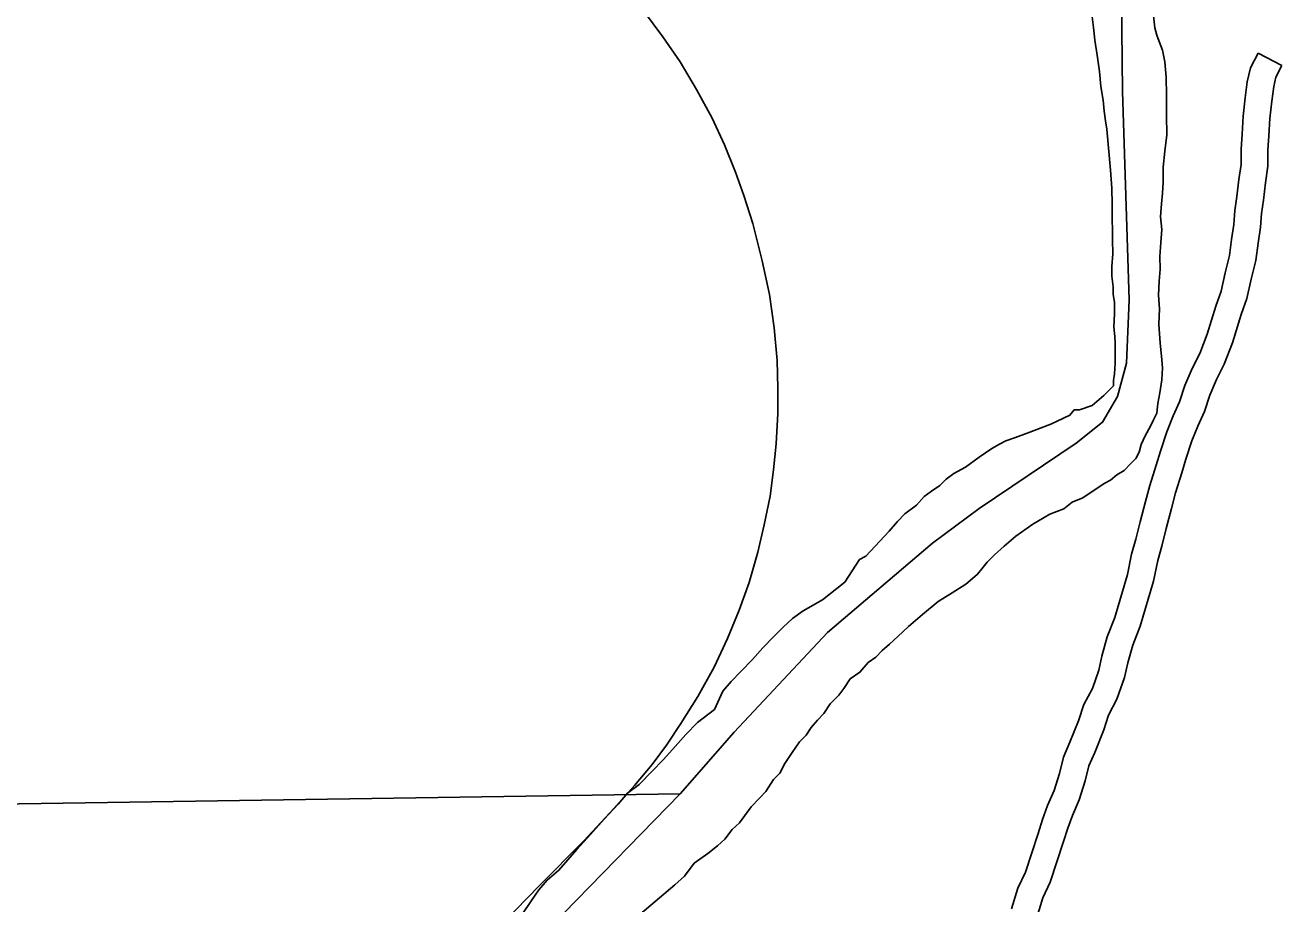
# Model space of a CAD drawing. Extents: x 2010165 to 2382125, y 1060529 to 1407316.
# Drawn here: x 2195904 to 2198251, y 1251308 to 1252950 of the extents above; entities that cross this region are included whole.
import ezdxf

# ---------------------------------------------------------------- set-up
doc = ezdxf.new("R2010")
doc.units = 0
for name, color, linetype in [('GM_X_Corporation', 7, 'Continuous'), ('GM_X_Major_River', 7, 'Continuous'), ('GM_X_Minor_River', 7, 'Continuous'), ('GM_X_Rail_Line', 7, 'Continuous')]:
    doc.layers.add(name, color=color, linetype=linetype)

msp = doc.modelspace()

# ---------------------------------------------------------------- linework, layer by layer
at = {"layer": 'GM_X_Corporation'}
for points in [[(2197951.9, 1253000.5), (2197953.8, 1252826), (2197966.1, 1252437), (2197961.4, 1252318.6), (2197944.1, 1252256.3), (2197916.6, 1252207.9), (2197867, 1252169.2), (2197686.2, 1252047), (2197598.8, 1251981.9), (2197402.5, 1251815.3), (2197228.4, 1251628.9), (2197127.6, 1251513.6), (2194081.3, 1251467.3)], [(2196909.8, 1251290.6), (2197127.6, 1251513.6), (2197228.4, 1251628.9), (2197402.5, 1251815.3), (2197598.8, 1251981.9), (2197686.2, 1252047), (2197867, 1252169.2), (2197916.6, 1252207.9), (2197944.1, 1252256.3), (2197961.4, 1252318.6), (2197966.1, 1252437), (2197953.8, 1252826), (2197951.9, 1253000.5)], [(2194081.3, 1251467.3), (2197127.6, 1251513.6), (2196909.8, 1251290.6), (2196751.6, 1251118.5), (2196609.3, 1250954.5), (2196501.2, 1250770.8), (2196452.4, 1250656), (2196421.9, 1250523.3), (2196414.6, 1250455), (2196421.6, 1250364.8), (2196456, 1250152.6), (2196529.1, 1249878.6), (2196566.1, 1249790.7), (2196614.9, 1249725), (2196687.2, 1249705.7), (2196803.5, 1249682.9), (2196987.8, 1249676.8), (2197104.2, 1249650)]]:
    msp.add_lwpolyline(points, dxfattribs=at)
at = {"layer": 'GM_X_Major_River'}
for points in [[(2197897.3, 1252965.9), (2197899.6, 1252945.9), (2197901.9, 1252921.8), (2197906.3, 1252893.8), (2197910.7, 1252863.8), (2197913.1, 1252835.7), (2197917.5, 1252809.7), (2197919.7, 1252789.6), (2197922, 1252771.6), (2197924.2, 1252755.6), (2197931.3, 1252679.4), (2197933.8, 1252645.3), (2197934.2, 1252615.2), (2197934.6, 1252587.1), (2197934.8, 1252567.1), (2197935.1, 1252549), (2197935.5, 1252522.9), (2197933.8, 1252498.8), (2197934, 1252480.8), (2197936.3, 1252460.8), (2197936.5, 1252446.7), (2197938.7, 1252432.7), (2197939, 1252410.6), (2197937.3, 1252386.5), (2197939.6, 1252368.5), (2197939.8, 1252356.4), (2197939.9, 1252346.4), (2197940.1, 1252334.4), (2197940.3, 1252318.3), (2197938.5, 1252298.2), (2197936.7, 1252286.2), (2197936.9, 1252276.1), (2197919.1, 1252257.9), (2197897.3, 1252239.6), (2197873.3, 1252231.2), (2197863.3, 1252231.1), (2197855.4, 1252221), (2197819.6, 1252204.5), (2197775.7, 1252187.9), (2197753.7, 1252179.6), (2197735.8, 1252173.4), (2197723.8, 1252167.2), (2197709.9, 1252159), (2197686.1, 1252142.7), (2197660.3, 1252124.3), (2197638.4, 1252112), (2197624.5, 1252101.8), (2197612.6, 1252089.6), (2197596.7, 1252079.4), (2197582.9, 1252069.2), (2197569, 1252053), (2197547.2, 1252036.7)], [(2197547.2, 1252036.7), (2197569, 1252053), (2197582.9, 1252069.2), (2197596.7, 1252079.4), (2197612.6, 1252089.6), (2197624.5, 1252101.8), (2197638.4, 1252112), (2197660.3, 1252124.3), (2197686.1, 1252142.7), (2197709.9, 1252159), (2197723.8, 1252167.2), (2197735.8, 1252173.4), (2197753.7, 1252179.6), (2197775.7, 1252187.9), (2197819.6, 1252204.5), (2197855.4, 1252221), (2197863.3, 1252231.1), (2197873.3, 1252231.2), (2197897.3, 1252239.6), (2197919.1, 1252257.9), (2197936.9, 1252276.1), (2197936.7, 1252286.2), (2197938.5, 1252298.2), (2197940.3, 1252318.3), (2197940.1, 1252334.4), (2197939.9, 1252346.4), (2197939.8, 1252356.4), (2197939.6, 1252368.5), (2197937.3, 1252386.5), (2197939, 1252410.6), (2197938.7, 1252432.7), (2197936.5, 1252446.7), (2197936.3, 1252460.8), (2197934, 1252480.8), (2197933.8, 1252498.8), (2197935.5, 1252522.9), (2197935.1, 1252549), (2197934.8, 1252567.1), (2197934.6, 1252587.1), (2197934.2, 1252615.2), (2197933.8, 1252645.3), (2197931.3, 1252679.4), (2197924.2, 1252755.6), (2197922, 1252771.6), (2197919.7, 1252789.6), (2197917.5, 1252809.7), (2197913.1, 1252835.7), (2197910.7, 1252863.8), (2197906.3, 1252893.8), (2197901.9, 1252921.8), (2197899.6, 1252945.9), (2197897.3, 1252965.9)], [(2198028.1, 1252636.4), (2198029.8, 1252656.5), (2198029.5, 1252684.6), (2198033, 1252714.8), (2198036.6, 1252744.9), (2198036.1, 1252781), (2198035.6, 1252819.1), (2198035.2, 1252853.2), (2198032.8, 1252881.3), (2198028.4, 1252903.3), (2198022.2, 1252919.3), (2198018, 1252931.3), (2198013.8, 1252945.3), (2198011.5, 1252967.3)], [(2198011.5, 1252967.3), (2198013.8, 1252945.3), (2198018, 1252931.3), (2198022.2, 1252919.3), (2198028.4, 1252903.3), (2198032.8, 1252881.3), (2198035.2, 1252853.2), (2198035.6, 1252819.1), (2198036.1, 1252781), (2198036.6, 1252744.9), (2198033, 1252714.8), (2198029.5, 1252684.6), (2198029.8, 1252656.5), (2198028.1, 1252636.4)], [(2197052.3, 1251288.3), (2197117.7, 1251343.2), (2197135.5, 1251359.5), (2197153.3, 1251383.8), (2197179.1, 1251402.1), (2197196.9, 1251416.4), (2197210.8, 1251428.6), (2197224.6, 1251446.8), (2197238.4, 1251459.1), (2197248.3, 1251473.2), (2197260.1, 1251489.4), (2197275.9, 1251505.7), (2197287.7, 1251517.8), (2197301.5, 1251540.1), (2197313.3, 1251552.3), (2197323.1, 1251570.4), (2197336.9, 1251590.7), (2197350.6, 1251610.9), (2197362.5, 1251623.1), (2197372.3, 1251637.2), (2197384.1, 1251651.4), (2197396, 1251663.6), (2197407.8, 1251681.8), (2197423.6, 1251698.1), (2197433.4, 1251710.2), (2197445.2, 1251728.4), (2197463.1, 1251740.7), (2197478.9, 1251758.9), (2197492.8, 1251769.1), (2197504.6, 1251781.3), (2197518.5, 1251793.5), (2197534.3, 1251807.8), (2197554.1, 1251826.1), (2197579.9, 1251848.4), (2197609.6, 1251872.9), (2197635.5, 1251889.2), (2197661.3, 1251905.6), (2197673.2, 1251915.8), (2197683.1, 1251923.9), (2197691, 1251934.1), (2197700.8, 1251946.2), (2197714.7, 1251960.4), (2197732.5, 1251976.7), (2197754.3, 1251995), (2197786, 1252017.5), (2197817.9, 1252035.9), (2197843.8, 1252046.3), (2197859.7, 1252058.5), (2197879.6, 1252066.8), (2197919.3, 1252093.3), (2197931.3, 1252099.5), (2197943.2, 1252109.7), (2197957.1, 1252117.9), (2197968.9, 1252130.1), (2197978.8, 1252140.2), (2197984.7, 1252152.3), (2197988.5, 1252166.4), (2197996.3, 1252182.6), (2198006, 1252200.7), (2198011.9, 1252212.8), (2198017.7, 1252225), (2198019.5, 1252243), (2198023.2, 1252263.1), (2198026.9, 1252287.3), (2198028.6, 1252309.4), (2198026.3, 1252331.4), (2198024, 1252355.5), (2198021.5, 1252391.6), (2198023.1, 1252419.7), (2198020.7, 1252445.7), (2198022.4, 1252471.8), (2198024.1, 1252493.9), (2198023.7, 1252518), (2198025.4, 1252544.1), (2198027, 1252568.2), (2198024.7, 1252592.2), (2198026.4, 1252616.3), (2198028.1, 1252636.4)], [(2198028.1, 1252636.4), (2198026.4, 1252616.3), (2198024.7, 1252592.2), (2198027, 1252568.2), (2198025.4, 1252544.1), (2198023.7, 1252518), (2198024.1, 1252493.9), (2198022.4, 1252471.8), (2198020.7, 1252445.7), (2198023.1, 1252419.7), (2198021.5, 1252391.6), (2198024, 1252355.5), (2198026.3, 1252331.4), (2198028.6, 1252309.4), (2198026.9, 1252287.3), (2198023.2, 1252263.1), (2198019.5, 1252243), (2198017.7, 1252225), (2198011.9, 1252212.8), (2198006, 1252200.7), (2197996.3, 1252182.6), (2197988.5, 1252166.4), (2197984.7, 1252152.3), (2197978.8, 1252140.2), (2197968.9, 1252130.1), (2197957.1, 1252117.9), (2197943.2, 1252109.7), (2197931.3, 1252099.5), (2197919.3, 1252093.3), (2197879.6, 1252066.8), (2197859.7, 1252058.5), (2197843.8, 1252046.3), (2197817.9, 1252035.9), (2197786, 1252017.5), (2197754.3, 1251995), (2197732.5, 1251976.7), (2197714.7, 1251960.4), (2197700.8, 1251946.2), (2197691, 1251934.1), (2197683.1, 1251923.9), (2197673.2, 1251915.8), (2197661.3, 1251905.6), (2197635.5, 1251889.2), (2197609.6, 1251872.9), (2197579.9, 1251848.4), (2197554.1, 1251826.1), (2197534.3, 1251807.8), (2197518.5, 1251793.5), (2197504.6, 1251781.3), (2197492.8, 1251769.1), (2197478.9, 1251758.9), (2197463.1, 1251740.7), (2197445.2, 1251728.4), (2197433.4, 1251710.2), (2197423.6, 1251698.1), (2197407.8, 1251681.8), (2197396, 1251663.6), (2197384.1, 1251651.4), (2197372.3, 1251637.2), (2197362.5, 1251623.1), (2197350.6, 1251610.9), (2197336.9, 1251590.7), (2197323.1, 1251570.4), (2197313.3, 1251552.3), (2197301.5, 1251540.1), (2197287.7, 1251517.8), (2197275.9, 1251505.7), (2197260.1, 1251489.4), (2197248.3, 1251473.2), (2197238.4, 1251459.1), (2197224.6, 1251446.8), (2197210.8, 1251428.6), (2197196.9, 1251416.4), (2197179.1, 1251402.1), (2197153.3, 1251383.8), (2197135.5, 1251359.5), (2197117.7, 1251343.2), (2197052.3, 1251288.3)], [(2197547.2, 1252036.7), (2197533.4, 1252022.5), (2197517.6, 1252004.2), (2197474.1, 1251957.5), (2197462.2, 1251951.4), (2197434.7, 1251908.9), (2197393.1, 1251876.3), (2197357.3, 1251855.8), (2197337.4, 1251841.5), (2197319.6, 1251825.2), (2197301.8, 1251807), (2197282, 1251786.7), (2197262.3, 1251764.3), (2197240.5, 1251742), (2197222.8, 1251723.7), (2197207, 1251705.5), (2197191.4, 1251671.2), (2197159.7, 1251646.7), (2197137.9, 1251624.4), (2197118.2, 1251602.1), (2197096.5, 1251577.7), (2197074.7, 1251555.4), (2197051, 1251531), (2197029.2, 1251514.7), (2197011.4, 1251494.4), (2196985.7, 1251466), (2196960.1, 1251437.6), (2196934.4, 1251409.2), (2196900.8, 1251370.7), (2196879, 1251352.4), (2196863.3, 1251334.1), (2196849.5, 1251313.9), (2196831.8, 1251287.6)], [(2196831.8, 1251287.6), (2196849.5, 1251313.9), (2196863.3, 1251334.1), (2196879, 1251352.4), (2196900.8, 1251370.7), (2196934.4, 1251409.2), (2196960.1, 1251437.6), (2196985.7, 1251466), (2197011.4, 1251494.4), (2197029.2, 1251514.7), (2197051, 1251531), (2197074.7, 1251555.4), (2197096.5, 1251577.7), (2197118.2, 1251602.1), (2197137.9, 1251624.4), (2197159.7, 1251646.7), (2197191.4, 1251671.2), (2197207, 1251705.5), (2197222.8, 1251723.7), (2197240.5, 1251742), (2197262.3, 1251764.3), (2197282, 1251786.7), (2197301.8, 1251807), (2197319.6, 1251825.2), (2197337.4, 1251841.5), (2197357.3, 1251855.8), (2197393.1, 1251876.3), (2197434.7, 1251908.9), (2197462.2, 1251951.4), (2197474.1, 1251957.5), (2197517.6, 1252004.2), (2197533.4, 1252022.5), (2197547.2, 1252036.7)]]:
    msp.add_lwpolyline(points, dxfattribs=at)
at = {"layer": 'GM_X_Minor_River'}
for points in [[(2198206.9, 1252897.6), (2198192.8, 1252870.6), (2198186.8, 1252844.5), (2198182.9, 1252814.4), (2198179, 1252780.3), (2198177.1, 1252746.2), (2198175.1, 1252718.1), (2198175.2, 1252690), (2198171.3, 1252661.9), (2198167.3, 1252629.8), (2198163.4, 1252603.7), (2198161.4, 1252577.6), (2198157.5, 1252549.5), (2198153.6, 1252519.4), (2198145.7, 1252487.3), (2198137.7, 1252453.2), (2198127.8, 1252425.1), (2198111.9, 1252372.9), (2198098, 1252336.8), (2198084.1, 1252308.7), (2198070.1, 1252276.5), (2198060.2, 1252246.4), (2198048.3, 1252220.3), (2198036.3, 1252190.2), (2198024.4, 1252154.1), (2198016.5, 1252127.9), (2198004.6, 1252089.8), (2197996.6, 1252059.7), (2197986.7, 1252021.6), (2197978.8, 1251989.4), (2197970.8, 1251961.3), (2197962.9, 1251923.2), (2197939.1, 1251842.9), (2197925.2, 1251806.8), (2197915.3, 1251770.6), (2197909.3, 1251744.6), (2197897.4, 1251710.4), (2197881.5, 1251680.3), (2197871.5, 1251650.2), (2197855.6, 1251610), (2197843.7, 1251581.9), (2197835.8, 1251551.8), (2197825.8, 1251519.7), (2197813.9, 1251491.6), (2197804, 1251465.5), (2197796, 1251439.4), (2197772.2, 1251367.1), (2197758.2, 1251337), (2197746.3, 1251298.8)], [(2198206.9, 1252897.6), (2198251.4, 1252874.6)], [(2198251.4, 1252874.6), (2198240.1, 1252853.1), (2198236.1, 1252835.7), (2198232.6, 1252808.3), (2198228.8, 1252776), (2198227, 1252743), (2198225.2, 1252716.4), (2198225.2, 1252686.6), (2198220.9, 1252655.4), (2198216.9, 1252623), (2198213.1, 1252598.1), (2198211.2, 1252572.3), (2198207.1, 1252542.8), (2198202.8, 1252510.2), (2198194.3, 1252475.7), (2198185.8, 1252439.2), (2198175.3, 1252409.5), (2198159.2, 1252356.6), (2198143.8, 1252316.6), (2198129.5, 1252287.6), (2198116.9, 1252258.7), (2198106.8, 1252228.1), (2198094.3, 1252200.7), (2198083.4, 1252173.1), (2198072.1, 1252138.9), (2198064.3, 1252113.2), (2198052.6, 1252076), (2198045, 1252047), (2198035.2, 1252009.3), (2198027.2, 1251976.6), (2198019.5, 1251949.4), (2198011.5, 1251911), (2197986.5, 1251826.8), (2197972.8, 1251791.1), (2197963.8, 1251758.5), (2197957.5, 1251730.7), (2197943.4, 1251690.4), (2197927.7, 1251660.6), (2197918.6, 1251633.1), (2197901.9, 1251591), (2197891.1, 1251565.7), (2197883.9, 1251538.1), (2197872.9, 1251502.5), (2197860.3, 1251472.9), (2197851.3, 1251449.3), (2197843.7, 1251424.3), (2197818.8, 1251348.7), (2197805, 1251318.9), (2197793.6, 1251282.5)]]:
    msp.add_lwpolyline(points, dxfattribs=at)
at = {"layer": 'GM_X_Rail_Line'}
msp.add_lwpolyline([(2196686.8, 1251159.3), (2196864.8, 1251342.4), (2196946.8, 1251425.2), (2197003.5, 1251485.8), (2197042, 1251528.8), (2197075.2, 1251568.6), (2197101.9, 1251604.4), (2197128.6, 1251644.8), (2197160.6, 1251695.6), (2197191.2, 1251750.4), (2197216, 1251803.8), (2197237.5, 1251856.6), (2197256.4, 1251908.7), (2197272.7, 1251965.4), (2197284.4, 1252016.2), (2197295.5, 1252069.7), (2197302, 1252119.2), (2197306.5, 1252167.4), (2197309.8, 1252224.1), (2197309.8, 1252271.7), (2197308.5, 1252323.2), (2197303.3, 1252384.4), (2197294.2, 1252447), (2197280.5, 1252509.5), (2197262.9, 1252579.3), (2197246.6, 1252632), (2197230.9, 1252675.7), (2197210.1, 1252726.5), (2197187.3, 1252776.1), (2197158, 1252830.1), (2197127.3, 1252881.6), (2197094.8, 1252928.5), (2197058.9, 1252976.8)], dxfattribs=at)

doc.saveas('drawing.dxf')
